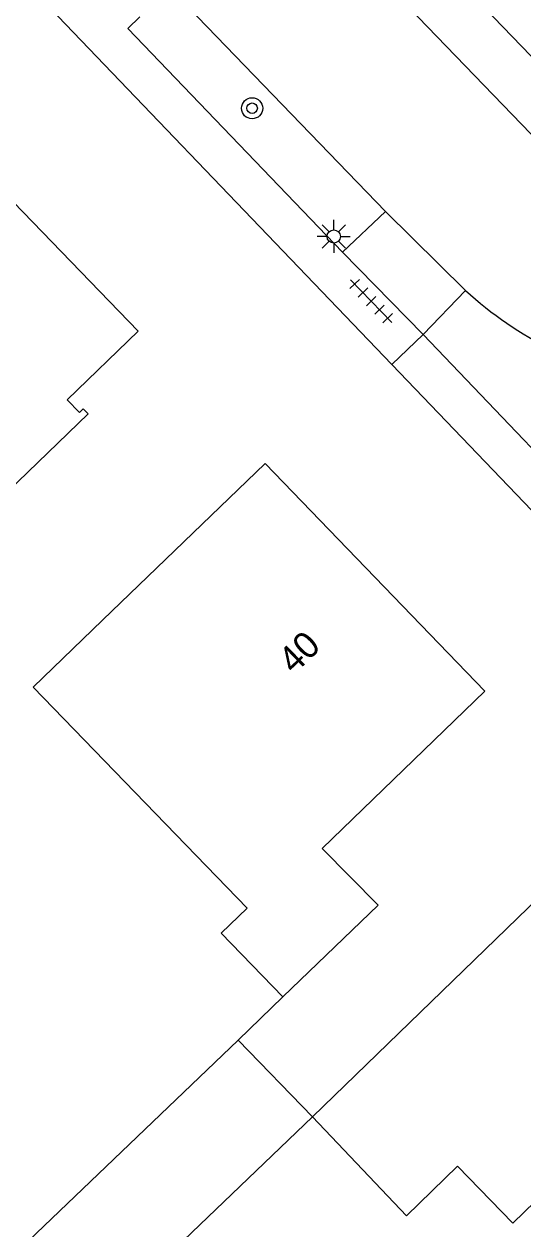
# Model space of a CAD drawing. Extents: x 137999 to 141000, y 397500 to 400501.
# Drawn here: x 138516.5 to 138535.37, y 399190.37 to 399235.95 of the extents above; entities that cross this region are included whole.
import ezdxf

# ---------------------------------------------------------------- set-up
doc = ezdxf.new("R2010")
doc.units = 0
for name, color, linetype in [('gg-afsc-muur', 7, 'Continuous'), ('gg-anno-huisnummerreeks BGT', 7, 'Continuous'), ('gg-bbg-bijgebouw', 7, 'Continuous'), ('gg-bbg-gedigitaliseerde bebouwing', 7, 'Continuous'), ('gg-bbg-gedigitaliseerde bijgebouw', 7, 'Continuous'), ('gg-bbg-hoofdgebouw', 7, 'Continuous'), ('gg-knt-verharding', 7, 'Continuous'), ('gg-knt-verharding nz', 7, 'Continuous'), ('gt-grn-weggrens', 7, 'Continuous'), ('gt-symb-boom', 7, 'Continuous'), ('gt-symb-lichtmast', 7, 'Continuous'), ('gt-symb-tegel verharding', 7, 'Continuous')]:
    doc.layers.add(name, color=color, linetype=linetype)

# ---------------------------------------------------------------- blocks, each defined once
blk = doc.blocks.new('gt0-TEG1')
at = {"layer": 'gt-symb-tegel verharding'}
for p, q in [((-1.125, 0), (1.125, 0)), ((-0.9, -0.25), (-0.9, 0.25)), ((-0.45, -0.25), (-0.45, 0.25)), ((0, -0.25), (0, 0.25)), ((0.45, -0.25), (0.45, 0.25)), ((0.9, -0.25), (0.9, 0.25))]:
    blk.add_line(p, q, dxfattribs=at)
blk = doc.blocks.new('gt0-LMAST')
at = {"layer": 'gt-symb-lichtmast'}
for p, q in [((-0.005, 0.246), (-0.005, 0.621)), ((-0.182, 0.173), (-0.447, 0.438)), ((0.172, 0.173), (0.437, 0.438)), ((-0.255, -0.004), (-0.63, -0.004)), ((-0.182, -0.181), (-0.447, -0.446)), ((-0.005, -0.254), (-0.005, -0.629)), ((0.437, -0.446), (0.172, -0.181)), ((0.245, -0.004), (0.62, -0.004))]:
    blk.add_line(p, q, dxfattribs=at)
blk.add_circle((-0.005, -0.004), 0.25, dxfattribs=at)
blk = doc.blocks.new('gt0-BOOM')
at = {"layer": 'gt-symb-boom'}
for radius in [0.4, 0.2]:
    blk.add_circle((0, 0), radius, dxfattribs=at)

msp = doc.modelspace()

# ---------------------------------------------------------------- linework, layer by layer
at = {"layer": 'gg-afsc-muur'}
msp.add_line((138526.294, 399199.148), (138524.604, 399197.518), dxfattribs=at)
at = {"layer": 'gg-bbg-bijgebouw'}
msp.add_line((138524.604, 399197.518), (138527.409, 399194.611), dxfattribs=at)
at = {"layer": 'gg-bbg-gedigitaliseerde bebouwing'}
for p, q in [((138515.32, 399217.73), (138518.92, 399221.21)), ((138525.62, 399219.33), (138519.47, 399213.402))]:
    msp.add_line(p, q, dxfattribs=at)
for points in [[(138526.294, 399199.148), (138523.955, 399201.563), (138524.935, 399202.512), (138516.848, 399210.863), (138519.47, 399213.402)], [(138539.194, 399194.668), (138534.986, 399190.592), (138532.903, 399192.743), (138530.965, 399190.865), (138527.409, 399194.611)]]:
    msp.add_lwpolyline(points, dxfattribs=at)
at = {"layer": 'gg-bbg-gedigitaliseerde bijgebouw'}
for p, q in [((138524.604, 399197.518), (138515.107, 399188.439)), ((138517.911, 399185.512), (138527.409, 399194.611))]:
    msp.add_line(p, q, dxfattribs=at)
at = {"layer": 'gg-bbg-hoofdgebouw'}
for p, q in [((138525.62, 399219.33), (138533.938, 399210.713)), ((138527.409, 399194.611), (138538.809, 399205.671))]:
    msp.add_line(p, q, dxfattribs=at)
for points in [[(138505.52, 399230.36), (138509.95, 399225.77), (138512.32, 399228.05), (138512.51, 399227.86), (138512.42, 399227.78), (138513.12, 399227.06), (138515.73, 399229.59), (138520.81, 399224.33), (138518.13, 399221.74), (138518.59, 399221.26), (138518.73, 399221.4), (138518.92, 399221.21)], [(138533.938, 399210.713), (138527.777, 399204.763), (138529.895, 399202.618), (138526.294, 399199.148)]]:
    msp.add_lwpolyline(points, dxfattribs=at)
at = {"layer": 'gg-knt-verharding'}
for p, q in [((138461.159, 399309.027), (138537.442, 399229.964)), ((138538.917, 399231.386), (138521.028, 399249.933)), ((138522.001, 399237.331), (138530.17, 399228.865)), ((138530.17, 399228.865), (138528.549, 399227.321)), ((138533.198, 399225.87), (138530.17, 399228.865)), ((138533.198, 399225.87), (138531.596, 399224.207))]:
    msp.add_line(p, q, dxfattribs=at)
for points in [[(138530.416, 399223.069), (138514.83, 399239.33), (138515.28, 399239.73), (138512.92, 399241.69), (138507.85, 399243.05), (138506.03, 399241.31), (138485.14, 399262.96)], [(138528.549, 399227.321), (138520.42, 399235.78), (138520.877, 399236.229)], [(138531.596, 399224.207), (138539.487, 399215.967), (138540.801, 399217.249), (138540.235, 399222.364)], [(138546.08, 399206.91), (138542.88, 399210.34), (138542.77, 399210.18), (138530.416, 399223.069)]]:
    msp.add_lwpolyline(points, dxfattribs=at)
msp.add_arc((138542.902, 399236.532), 14.417, 227.6936, 259.3393, dxfattribs=at)
at = {"layer": 'gg-knt-verharding nz'}
msp.add_line((138531.596, 399224.207), (138528.549, 399227.321), dxfattribs=at)
at = {"layer": 'gt-grn-weggrens'}
msp.add_line((138531.596, 399224.207), (138530.416, 399223.069), dxfattribs=at)

# ---------------------------------------------------------------- block references
at = {"layer": 'gt-symb-boom'}
msp.add_blockref('gt0-BOOM', (138525.127, 399232.766), dxfattribs=at)
at = {"layer": 'gt-symb-lichtmast'}
msp.add_blockref('gt0-LMAST', (138528.22, 399227.92), dxfattribs=at)
at = {"layer": 'gt-symb-tegel verharding', "rotation": 134.02760489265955}
msp.add_blockref('gt0-TEG1', (138529.633, 399225.471), dxfattribs=at)

# ---------------------------------------------------------------- texts
at = {"layer": 'gg-anno-huisnummerreeks BGT'}
msp.add_text('40', height=1, rotation=44, dxfattribs=at).set_placement((138526.709, 399211.324))

doc.saveas('drawing.dxf')
